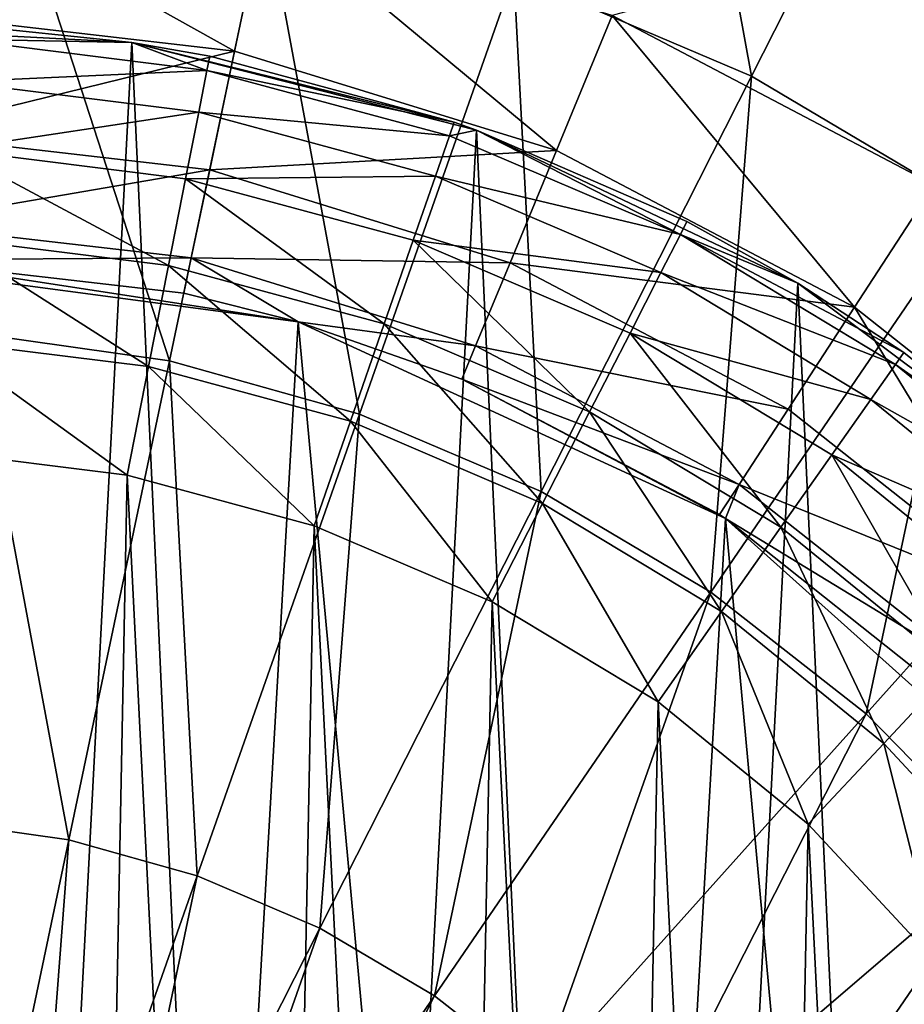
# Model space of a CAD drawing. Header units: millimetres. Extents: x 64 to 3333, y 103 to 3347.
# Tile 204 of 519: x 908 to 918, y 3198 to 3210. Entities that reach past the tile are written whole.
import ezdxf

# ---------------------------------------------------------------- set-up
doc = ezdxf.new("R2010")
doc.units = ezdxf.units.MM
doc.header["$LTSCALE"] = 25.4
doc.layers.get('0').update_dxf_attribs({"true_color": 0xff5454})

# ---------------------------------------------------------------- blocks, each defined once
blk = doc.blocks.new('SPIDER-6785-9743.STL')
at = {"color": 7, "true_color": 0xffffff}
mesh = blk.add_polyface(dxfattribs=at)
corners = [(915.07, 3215.127, 23.083), (916.164, 3209.143, 19.854), (913.383, 3210.329, 19.854), (918.462, 3213.679, 23.083)]
mesh.append_faces([[corners[k] for k in face] for face in [(0, 1, 2), (1, 0, 3)]], dxfattribs={"vtx0": -1, "color": 7})
mesh = blk.add_polyface(dxfattribs=at)
corners = [(918.462, 3213.679, 23.083), (918.765, 3207.603, 19.854), (916.164, 3209.143, 19.854), (921.636, 3211.801, 23.083)]
mesh.append_faces([[corners[k] for k in face] for face in [(0, 1, 2), (1, 0, 3)]], dxfattribs={"vtx0": -1, "color": 7})
mesh = blk.add_polyface(dxfattribs=at)
corners = [(921.618, 3211.774, 100.694), (914.534, 3209.853, 103.919), (918.302, 3207.87, 103.919)]
mesh.append_faces([[corners[k] for k in face] for face in [(0, 1, 2)]], dxfattribs={"color": 7})
mesh = blk.add_polyface(dxfattribs=at)
corners = [(910.113, 3209.436, 105.177), (906.235, 3211.596, 103.919), (906.197, 3209.888, 105.177), (910.465, 3211.109, 103.919)]
mesh.append_faces([[corners[k] for k in face] for face in [(0, 1, 2), (1, 0, 3)]], dxfattribs={"vtx0": -1, "color": 7})
mesh = blk.add_polyface(dxfattribs=at)
corners = [(907.48, 3211.57, 19.854), (909.351, 3205.809, 17.288), (907.065, 3206.135, 17.288), (910.472, 3211.143, 19.854)]
mesh.append_faces([[corners[k] for k in face] for face in [(0, 1, 2), (1, 0, 3)]], dxfattribs={"vtx0": -1, "color": 7})
mesh = blk.add_polyface(dxfattribs=at)
corners = [(910.472, 3211.143, 19.854), (911.576, 3205.187, 17.288), (909.351, 3205.809, 17.288), (913.383, 3210.329, 19.854)]
mesh.append_faces([[corners[k] for k in face] for face in [(0, 1, 2), (1, 0, 3)]], dxfattribs={"vtx0": -1, "color": 7})
mesh = blk.add_polyface(dxfattribs=at)
corners = [(913.881, 3208.273, 105.177), (910.465, 3211.109, 103.919), (910.113, 3209.436, 105.177), (914.534, 3209.853, 103.919)]
mesh.append_faces([[corners[k] for k in face] for face in [(0, 1, 2), (1, 0, 3)]], dxfattribs={"vtx0": -1, "color": 7})
mesh = blk.add_polyface(dxfattribs=at)
corners = [(913.383, 3210.329, 19.854), (913.7, 3204.28, 17.288), (911.576, 3205.187, 17.288), (916.164, 3209.143, 19.854)]
mesh.append_faces([[corners[k] for k in face] for face in [(0, 1, 2), (1, 0, 3)]], dxfattribs={"vtx0": -1, "color": 7})
mesh = blk.add_polyface(dxfattribs=at)
corners = [(906.165, 3208.466, 106.87), (910.113, 3209.436, 105.177), (906.197, 3209.888, 105.177), (909.821, 3208.045, 106.87)]
mesh.append_faces([[corners[k] for k in face] for face in [(0, 1, 2), (1, 0, 3)]], dxfattribs={"vtx0": -1, "color": 7})
mesh = blk.add_polyface(dxfattribs=at)
corners = [(917.37, 3206.437, 105.177), (914.534, 3209.853, 103.919), (913.881, 3208.273, 105.177), (918.302, 3207.87, 103.919)]
mesh.append_faces([[corners[k] for k in face] for face in [(0, 1, 2), (1, 0, 3)]], dxfattribs={"vtx0": -1, "color": 7})
at = {"color": 0}
mesh = blk.add_polyface(dxfattribs=at)
corners = [(884.71, 3191.716, 114.71), (885.089, 3183.433, 114.71), (884.492, 3187.556, 114.71), (885.736, 3195.753, 114.71), (886.48, 3179.506, 114.71), (887.529, 3199.513, 114.71), (888.609, 3175.926, 114.71), (890.022, 3202.851, 114.71), (891.397, 3172.83, 114.71), (893.118, 3205.638, 114.71), (894.734, 3170.337, 114.71), (896.698, 3207.768, 114.71), (898.494, 3168.544, 114.71), (900.625, 3209.158, 114.71), (902.532, 3167.518, 114.71), (904.748, 3209.755, 114.71), (906.692, 3167.3, 114.71), (908.908, 3209.537, 114.71), (910.814, 3167.897, 114.71), (912.945, 3208.511, 114.71), (914.741, 3169.288, 114.71), (916.705, 3206.718, 114.71), (918.321, 3171.417, 114.71), (920.043, 3204.225, 114.71), (921.417, 3174.205, 114.71), (922.83, 3201.129, 114.71), (923.91, 3177.542, 114.71), (924.96, 3197.549, 114.71), (925.704, 3181.302, 114.71), (926.35, 3193.622, 114.71), (926.729, 3185.34, 114.71), (926.947, 3189.5, 114.71)]
mesh.append_faces([[corners[k] for k in face] for face in [(0, 1, 2), (30, 29, 31)]], dxfattribs={"vtx0": -1, "color": 0})
mesh.append_faces([[corners[k] for k in face] for face in [(1, 3, 4), (4, 5, 6), (6, 7, 8), (8, 9, 10), (10, 11, 12), (12, 13, 14), (14, 15, 16), (16, 17, 18), (18, 19, 20), (20, 21, 22), (22, 23, 24), (24, 25, 26), (26, 27, 28), (28, 29, 30)]], dxfattribs={"vtx0": -1, "vtx1": -1, "color": 0})
mesh.append_faces([[corners[k] for k in face] for face in [(1, 0, 3), (4, 3, 5), (6, 5, 7), (8, 7, 9), (10, 9, 11), (12, 11, 13), (14, 13, 15), (16, 15, 17), (18, 17, 19), (20, 19, 21), (22, 21, 23), (24, 23, 25), (26, 25, 27), (28, 27, 29)]], dxfattribs={"vtx0": -1, "vtx2": -1, "color": 0})
mesh = blk.add_polyface(dxfattribs=at)
corners = [(906.879, 3209.746, 174.71), (908.908, 3209.537, 114.71), (904.748, 3209.755, 114.71)]
mesh.append_faces([[corners[k] for k in face] for face in [(0, 1, 2)]], dxfattribs={"color": 0})
mesh = blk.add_polyface(dxfattribs=at)
corners = [(906.87, 3209.576, 176.004), (908.908, 3209.537, 174.71), (906.879, 3209.746, 174.71)]
mesh.append_faces([[corners[k] for k in face] for face in [(0, 1, 2)]], dxfattribs={"color": 0})
mesh = blk.add_polyface(dxfattribs=at)
corners = [(908.908, 3209.537, 174.71), (908.908, 3209.537, 114.71), (906.879, 3209.746, 174.71)]
mesh.append_faces([[corners[k] for k in face] for face in [(0, 1, 2)]], dxfattribs={"color": 0})
mesh = blk.add_polyface(dxfattribs=at)
corners = [(906.843, 3209.077, 177.21), (909.788, 3209.211, 176.004), (906.87, 3209.576, 176.004), (909.692, 3208.721, 177.21)]
mesh.append_faces([[corners[k] for k in face] for face in [(0, 1, 2), (1, 0, 3)]], dxfattribs={"vtx0": -1, "color": 0})
mesh = blk.add_polyface(dxfattribs=at)
corners = [(909.788, 3209.211, 176.004), (908.908, 3209.537, 174.71), (906.87, 3209.576, 176.004)]
mesh.append_faces([[corners[k] for k in face] for face in [(0, 1, 2)]], dxfattribs={"color": 0})
mesh = blk.add_polyface(dxfattribs=at)
corners = [(912.683, 3208.604, 174.71), (912.945, 3208.511, 114.71), (908.908, 3209.537, 114.71)]
mesh.append_faces([[corners[k] for k in face] for face in [(0, 1, 2)]], dxfattribs={"color": 0})
mesh = blk.add_polyface(dxfattribs=at)
corners = [(912.683, 3208.604, 174.71), (908.908, 3209.537, 114.71), (909.821, 3209.378, 174.71)]
mesh.append_faces([[corners[k] for k in face] for face in [(0, 1, 2)]], dxfattribs={"color": 0})
mesh = blk.add_polyface(dxfattribs=at)
corners = [(909.821, 3209.378, 174.71), (908.908, 3209.537, 114.71), (908.908, 3209.537, 174.71)]
mesh.append_faces([[corners[k] for k in face] for face in [(0, 1, 2)]], dxfattribs={"color": 0})
mesh = blk.add_polyface(dxfattribs=at)
corners = [(909.788, 3209.211, 176.004), (909.821, 3209.378, 174.71), (908.908, 3209.537, 174.71)]
mesh.append_faces([[corners[k] for k in face] for face in [(0, 1, 2)]], dxfattribs={"color": 0})
at = {"color": 7, "true_color": 0xffffff}
mesh = blk.add_polyface(dxfattribs=at)
corners = [(909.821, 3208.045, 106.87), (913.881, 3208.273, 105.177), (910.113, 3209.436, 105.177), (913.337, 3206.959, 106.87)]
mesh.append_faces([[corners[k] for k in face] for face in [(0, 1, 2), (1, 0, 3)]], dxfattribs={"vtx0": -1, "color": 7})
at = {"color": 0}
mesh = blk.add_polyface(dxfattribs=at)
corners = [(909.788, 3209.211, 176.004), (912.683, 3208.604, 174.71), (909.821, 3209.378, 174.71), (912.627, 3208.443, 176.004)]
mesh.append_faces([[corners[k] for k in face] for face in [(0, 1, 2), (1, 0, 3)]], dxfattribs={"vtx0": -1, "color": 0})
mesh = blk.add_polyface(dxfattribs=at)
corners = [(909.692, 3208.721, 177.21), (912.627, 3208.443, 176.004), (909.788, 3209.211, 176.004), (912.463, 3207.971, 177.21)]
mesh.append_faces([[corners[k] for k in face] for face in [(0, 1, 2), (1, 0, 3)]], dxfattribs={"vtx0": -1, "color": 0})
mesh = blk.add_polyface(dxfattribs=at)
corners = [(906.799, 3208.284, 178.246), (909.692, 3208.721, 177.21), (906.843, 3209.077, 177.21), (909.538, 3207.941, 178.246)]
mesh.append_faces([[corners[k] for k in face] for face in [(0, 1, 2), (1, 0, 3)]], dxfattribs={"vtx0": -1, "color": 0})
at = {"color": 7, "true_color": 0xffffff}
mesh = blk.add_polyface(dxfattribs=at)
corners = [(916.164, 3209.143, 19.854), (915.688, 3203.104, 17.288), (913.7, 3204.28, 17.288), (918.765, 3207.603, 19.854)]
mesh.append_faces([[corners[k] for k in face] for face in [(0, 1, 2), (1, 0, 3)]], dxfattribs={"vtx0": -1, "color": 7})
at = {"color": 0}
mesh = blk.add_polyface(dxfattribs=at)
corners = [(909.538, 3207.941, 178.246), (912.463, 3207.971, 177.21), (909.692, 3208.721, 177.21), (912.203, 3207.221, 178.246)]
mesh.append_faces([[corners[k] for k in face] for face in [(0, 1, 2), (1, 0, 3)]], dxfattribs={"vtx0": -1, "color": 0})
mesh = blk.add_polyface(dxfattribs=at)
corners = [(912.627, 3208.443, 176.004), (912.945, 3208.511, 174.71), (912.683, 3208.604, 174.71)]
mesh.append_faces([[corners[k] for k in face] for face in [(0, 1, 2)]], dxfattribs={"color": 0})
mesh = blk.add_polyface(dxfattribs=at)
corners = [(912.945, 3208.511, 174.71), (912.945, 3208.511, 114.71), (912.683, 3208.604, 174.71)]
mesh.append_faces([[corners[k] for k in face] for face in [(0, 1, 2)]], dxfattribs={"color": 0})
mesh = blk.add_polyface(dxfattribs=at)
corners = [(915.332, 3207.288, 176.004), (912.945, 3208.511, 174.71), (912.627, 3208.443, 176.004)]
mesh.append_faces([[corners[k] for k in face] for face in [(0, 1, 2)]], dxfattribs={"color": 0})
mesh = blk.add_polyface(dxfattribs=at)
corners = [(915.409, 3207.44, 174.71), (912.945, 3208.511, 114.71), (912.945, 3208.511, 174.71)]
mesh.append_faces([[corners[k] for k in face] for face in [(0, 1, 2)]], dxfattribs={"color": 0})
mesh = blk.add_polyface(dxfattribs=at)
corners = [(915.409, 3207.44, 174.71), (916.705, 3206.718, 114.71), (912.945, 3208.511, 114.71)]
mesh.append_faces([[corners[k] for k in face] for face in [(0, 1, 2)]], dxfattribs={"color": 0})
mesh = blk.add_polyface(dxfattribs=at)
corners = [(915.332, 3207.288, 176.004), (915.409, 3207.44, 174.71), (912.945, 3208.511, 174.71)]
mesh.append_faces([[corners[k] for k in face] for face in [(0, 1, 2)]], dxfattribs={"color": 0})
at = {"color": 7, "true_color": 0xffffff}
mesh = blk.add_polyface(dxfattribs=at)
corners = [(906.141, 3207.414, 108.956), (909.821, 3208.045, 106.87), (906.165, 3208.466, 106.87), (909.605, 3207.015, 108.956)]
mesh.append_faces([[corners[k] for k in face] for face in [(0, 1, 2), (1, 0, 3)]], dxfattribs={"vtx0": -1, "color": 7})
at = {"color": 0}
mesh = blk.add_polyface(dxfattribs=at)
corners = [(912.463, 3207.971, 177.21), (915.332, 3207.288, 176.004), (912.627, 3208.443, 176.004), (915.104, 3206.844, 177.21)]
mesh.append_faces([[corners[k] for k in face] for face in [(0, 1, 2), (1, 0, 3)]], dxfattribs={"vtx0": -1, "color": 0})
mesh = blk.add_polyface(dxfattribs=at)
corners = [(909.339, 3206.925, 179.04), (906.799, 3208.284, 178.246), (906.743, 3207.25, 179.04), (909.538, 3207.941, 178.246)]
mesh.append_faces([[corners[k] for k in face] for face in [(0, 1, 2), (1, 0, 3)]], dxfattribs={"vtx0": -1, "color": 0})
at = {"color": 7, "true_color": 0xffffff}
mesh = blk.add_polyface(dxfattribs=at)
corners = [(913.337, 3206.959, 106.87), (917.37, 3206.437, 105.177), (913.881, 3208.273, 105.177), (916.594, 3205.245, 106.87)]
mesh.append_faces([[corners[k] for k in face] for face in [(0, 1, 2), (1, 0, 3)]], dxfattribs={"vtx0": -1, "color": 7})
mesh = blk.add_polyface(dxfattribs=at)
corners = [(909.605, 3207.015, 108.956), (913.337, 3206.959, 106.87), (909.821, 3208.045, 106.87), (912.935, 3205.986, 108.956)]
mesh.append_faces([[corners[k] for k in face] for face in [(0, 1, 2), (1, 0, 3)]], dxfattribs={"vtx0": -1, "color": 7})
at = {"color": 0}
mesh = blk.add_polyface(dxfattribs=at)
corners = [(911.864, 3206.242, 179.04), (909.538, 3207.941, 178.246), (909.339, 3206.925, 179.04), (912.203, 3207.221, 178.246)]
mesh.append_faces([[corners[k] for k in face] for face in [(0, 1, 2), (1, 0, 3)]], dxfattribs={"vtx0": -1, "color": 0})
mesh = blk.add_polyface(dxfattribs=at)
corners = [(912.203, 3207.221, 178.246), (915.104, 3206.844, 177.21), (912.463, 3207.971, 177.21), (914.742, 3206.136, 178.246)]
mesh.append_faces([[corners[k] for k in face] for face in [(0, 1, 2), (1, 0, 3)]], dxfattribs={"vtx0": -1, "color": 0})
at = {"color": 7, "true_color": 0xffffff}
mesh = blk.add_polyface(dxfattribs=at)
corners = [(920.462, 3203.991, 105.177), (918.302, 3207.87, 103.919), (917.37, 3206.437, 105.177), (921.642, 3205.229, 103.919)]
mesh.append_faces([[corners[k] for k in face] for face in [(0, 1, 2), (1, 0, 3)]], dxfattribs={"vtx0": -1, "color": 7})
mesh = blk.add_polyface(dxfattribs=at)
corners = [(918.765, 3207.603, 19.854), (917.505, 3201.678, 17.288), (915.688, 3203.104, 17.288), (921.143, 3205.737, 19.854)]
mesh.append_faces([[corners[k] for k in face] for face in [(0, 1, 2), (1, 0, 3)]], dxfattribs={"vtx0": -1, "color": 7})
at = {"color": 0}
mesh = blk.add_polyface(dxfattribs=at)
corners = [(915.332, 3207.288, 176.004), (916.705, 3206.718, 174.71), (915.409, 3207.44, 174.71)]
mesh.append_faces([[corners[k] for k in face] for face in [(0, 1, 2)]], dxfattribs={"color": 0})
mesh = blk.add_polyface(dxfattribs=at)
corners = [(916.705, 3206.718, 174.71), (916.705, 3206.718, 114.71), (915.409, 3207.44, 174.71)]
mesh.append_faces([[corners[k] for k in face] for face in [(0, 1, 2)]], dxfattribs={"color": 0})
at = {"color": 7, "true_color": 0xffffff}
mesh = blk.add_polyface(dxfattribs=at)
corners = [(906.132, 3206.993, 110.691), (909.605, 3207.015, 108.956), (906.141, 3207.414, 108.956), (909.518, 3206.603, 110.691)]
mesh.append_faces([[corners[k] for k in face] for face in [(0, 1, 2), (1, 0, 3)]], dxfattribs={"vtx0": -1, "color": 7})
at = {"color": 0}
mesh = blk.add_polyface(dxfattribs=at)
corners = [(909.106, 3205.742, 179.54), (906.743, 3207.25, 179.04), (906.677, 3206.046, 179.54), (909.339, 3206.925, 179.04)]
mesh.append_faces([[corners[k] for k in face] for face in [(0, 1, 2), (1, 0, 3)]], dxfattribs={"vtx0": -1, "color": 0})
mesh = blk.add_polyface(dxfattribs=at)
corners = [(914.269, 3205.215, 179.04), (912.203, 3207.221, 178.246), (911.864, 3206.242, 179.04), (914.742, 3206.136, 178.246)]
mesh.append_faces([[corners[k] for k in face] for face in [(0, 1, 2), (1, 0, 3)]], dxfattribs={"vtx0": -1, "color": 0})
mesh = blk.add_polyface(dxfattribs=at)
corners = [(915.104, 3206.844, 177.21), (917.849, 3205.768, 176.004), (915.332, 3207.288, 176.004), (917.562, 3205.359, 177.21)]
mesh.append_faces([[corners[k] for k in face] for face in [(0, 1, 2), (1, 0, 3)]], dxfattribs={"vtx0": -1, "color": 0})
mesh = blk.add_polyface(dxfattribs=at)
corners = [(917.849, 3205.768, 176.004), (917.947, 3205.907, 174.71), (915.332, 3207.288, 176.004)]
mesh.append_faces([[corners[k] for k in face] for face in [(0, 1, 2)]], dxfattribs={"color": 0})
mesh = blk.add_polyface(dxfattribs=at)
corners = [(915.332, 3207.288, 176.004), (917.947, 3205.907, 174.71), (916.705, 3206.718, 174.71)]
mesh.append_faces([[corners[k] for k in face] for face in [(0, 1, 2)]], dxfattribs={"color": 0})
at = {"color": 7, "true_color": 0xffffff}
mesh = blk.add_polyface(dxfattribs=at)
corners = [(887.787, 3184.107, 124.919), (888.413, 3194.977, 124.919), (887.281, 3189.59, 124.919), (889.886, 3179.018, 124.919), (891.083, 3199.792, 124.919), (893.393, 3174.773, 124.919), (895.053, 3203.606, 124.919), (897.995, 3171.751, 124.919), (899.972, 3206.08, 124.919), (903.283, 3170.219, 124.919), (905.401, 3206.994, 124.919), (908.787, 3170.314, 124.919), (910.858, 3206.268, 124.919), (914.02, 3172.028, 124.919), (915.859, 3203.965, 124.919), (918.514, 3175.208, 124.919), (919.959, 3200.291, 124.919), (921.872, 3179.57, 124.919), (922.793, 3195.571, 124.919), (923.795, 3184.729, 124.919), (924.111, 3190.226, 124.919)]
mesh.append_faces([[corners[k] for k in face] for face in [(0, 1, 2), (18, 19, 20)]], dxfattribs={"vtx0": -1, "color": 7})
mesh.append_faces([[corners[k] for k in face] for face in [(1, 3, 4), (4, 5, 6), (6, 7, 8), (8, 9, 10), (10, 11, 12), (12, 13, 14), (14, 15, 16), (16, 17, 18)]], dxfattribs={"vtx0": -1, "vtx1": -1, "color": 7})
mesh.append_faces([[corners[k] for k in face] for face in [(1, 0, 3), (4, 3, 5), (6, 5, 7), (8, 7, 9), (10, 9, 11), (12, 11, 13), (14, 13, 15), (16, 15, 17), (18, 17, 19)]], dxfattribs={"vtx0": -1, "vtx2": -1, "color": 7})
mesh = blk.add_polyface(dxfattribs=at)
corners = [(910.858, 3206.268, 124.919), (906.132, 3206.993, 110.691), (905.401, 3206.994, 124.919)]
mesh.append_faces([[corners[k] for k in face] for face in [(0, 1, 2)]], dxfattribs={"color": 7})
mesh = blk.add_polyface(dxfattribs=at)
corners = [(910.858, 3206.268, 124.919), (909.518, 3206.603, 110.691), (906.132, 3206.993, 110.691)]
mesh.append_faces([[corners[k] for k in face] for face in [(0, 1, 2)]], dxfattribs={"color": 7})
mesh = blk.add_polyface(dxfattribs=at)
corners = [(910.858, 3206.268, 110.691), (909.605, 3207.015, 108.956), (909.518, 3206.603, 110.691)]
mesh.append_faces([[corners[k] for k in face] for face in [(0, 1, 2)]], dxfattribs={"color": 7})
mesh = blk.add_polyface(dxfattribs=at)
corners = [(910.858, 3206.268, 110.691), (912.935, 3205.986, 108.956), (909.605, 3207.015, 108.956)]
mesh.append_faces([[corners[k] for k in face] for face in [(0, 1, 2)]], dxfattribs={"color": 7})
at = {"color": 0}
mesh = blk.add_polyface(dxfattribs=at)
corners = [(911.469, 3205.103, 179.54), (909.339, 3206.925, 179.04), (909.106, 3205.742, 179.54), (911.864, 3206.242, 179.04)]
mesh.append_faces([[corners[k] for k in face] for face in [(0, 1, 2), (1, 0, 3)]], dxfattribs={"vtx0": -1, "color": 0})
at = {"color": 7, "true_color": 0xffffff}
mesh = blk.add_polyface(dxfattribs=at)
corners = [(912.935, 3205.986, 108.956), (916.594, 3205.245, 106.87), (913.337, 3206.959, 106.87), (916.021, 3204.363, 108.956)]
mesh.append_faces([[corners[k] for k in face] for face in [(0, 1, 2), (1, 0, 3)]], dxfattribs={"vtx0": -1, "color": 7})
at = {"color": 0}
mesh = blk.add_polyface(dxfattribs=at)
corners = [(914.742, 3206.136, 178.246), (917.562, 3205.359, 177.21), (915.104, 3206.844, 177.21), (917.104, 3204.709, 178.246)]
mesh.append_faces([[corners[k] for k in face] for face in [(0, 1, 2), (1, 0, 3)]], dxfattribs={"vtx0": -1, "color": 0})
mesh = blk.add_polyface(dxfattribs=at)
corners = [(917.947, 3205.907, 174.71), (916.705, 3206.718, 114.71), (916.705, 3206.718, 174.71)]
mesh.append_faces([[corners[k] for k in face] for face in [(0, 1, 2)]], dxfattribs={"color": 0})
mesh = blk.add_polyface(dxfattribs=at)
corners = [(917.947, 3205.907, 174.71), (920.043, 3204.225, 114.71), (916.705, 3206.718, 114.71)]
mesh.append_faces([[corners[k] for k in face] for face in [(0, 1, 2)]], dxfattribs={"color": 0})
at = {"color": 7, "true_color": 0xffffff}
mesh = blk.add_polyface(dxfattribs=at)
corners = [(910.858, 3206.268, 124.919), (910.858, 3206.268, 110.691), (909.518, 3206.603, 110.691)]
mesh.append_faces([[corners[k] for k in face] for face in [(0, 1, 2)]], dxfattribs={"color": 7})
mesh = blk.add_polyface(dxfattribs=at)
corners = [(919.481, 3202.962, 106.87), (917.37, 3206.437, 105.177), (916.594, 3205.245, 106.87), (920.462, 3203.991, 105.177)]
mesh.append_faces([[corners[k] for k in face] for face in [(0, 1, 2), (1, 0, 3)]], dxfattribs={"vtx0": -1, "color": 7})
mesh = blk.add_polyface(dxfattribs=at)
corners = [(912.775, 3205.597, 110.691), (912.935, 3205.986, 108.956), (910.858, 3206.268, 110.691)]
mesh.append_faces([[corners[k] for k in face] for face in [(0, 1, 2)]], dxfattribs={"color": 7})
mesh = blk.add_polyface(dxfattribs=at)
corners = [(915.859, 3203.965, 124.919), (912.775, 3205.597, 110.691), (910.858, 3206.268, 124.919)]
mesh.append_faces([[corners[k] for k in face] for face in [(0, 1, 2)]], dxfattribs={"color": 7})
mesh = blk.add_polyface(dxfattribs=at)
corners = [(910.858, 3206.268, 124.919), (912.775, 3205.597, 110.691), (910.858, 3206.268, 110.691)]
mesh.append_faces([[corners[k] for k in face] for face in [(0, 1, 2)]], dxfattribs={"color": 7})
at = {"color": 0}
mesh = blk.add_polyface(dxfattribs=at)
corners = [(913.719, 3204.142, 179.54), (911.864, 3206.242, 179.04), (911.469, 3205.103, 179.54), (914.269, 3205.215, 179.04)]
mesh.append_faces([[corners[k] for k in face] for face in [(0, 1, 2), (1, 0, 3)]], dxfattribs={"vtx0": -1, "color": 0})
mesh = blk.add_polyface(dxfattribs=at)
corners = [(908.856, 3204.472, 179.71), (906.677, 3206.046, 179.54), (906.606, 3204.753, 179.71), (909.106, 3205.742, 179.54)]
mesh.append_faces([[corners[k] for k in face] for face in [(0, 1, 2), (1, 0, 3)]], dxfattribs={"vtx0": -1, "color": 0})
at = {"color": 7, "true_color": 0xffffff}
mesh = blk.add_polyface(dxfattribs=at)
corners = [(907.065, 3206.135, 17.288), (908.173, 3200.202, 15.426), (906.628, 3200.423, 15.426), (909.351, 3205.809, 17.288)]
mesh.append_faces([[corners[k] for k in face] for face in [(0, 1, 2), (1, 0, 3)]], dxfattribs={"vtx0": -1, "color": 7})
at = {"color": 0}
mesh = blk.add_polyface(dxfattribs=at)
corners = [(916.509, 3203.863, 179.04), (914.742, 3206.136, 178.246), (914.269, 3205.215, 179.04), (917.104, 3204.709, 178.246)]
mesh.append_faces([[corners[k] for k in face] for face in [(0, 1, 2), (1, 0, 3)]], dxfattribs={"vtx0": -1, "color": 0})
at = {"color": 7, "true_color": 0xffffff}
mesh = blk.add_polyface(dxfattribs=at)
corners = [(912.775, 3205.597, 110.691), (916.021, 3204.363, 108.956), (912.935, 3205.986, 108.956), (915.791, 3204.01, 110.691)]
mesh.append_faces([[corners[k] for k in face] for face in [(0, 1, 2), (1, 0, 3)]], dxfattribs={"vtx0": -1, "color": 7})
at = {"color": 0}
mesh = blk.add_polyface(dxfattribs=at)
corners = [(917.849, 3205.768, 176.004), (920.043, 3204.225, 174.71), (917.947, 3205.907, 174.71)]
mesh.append_faces([[corners[k] for k in face] for face in [(0, 1, 2)]], dxfattribs={"color": 0})
mesh = blk.add_polyface(dxfattribs=at)
corners = [(920.043, 3204.225, 174.71), (920.043, 3204.225, 114.71), (917.947, 3205.907, 174.71)]
mesh.append_faces([[corners[k] for k in face] for face in [(0, 1, 2)]], dxfattribs={"color": 0})
at = {"color": 7, "true_color": 0xffffff}
mesh = blk.add_polyface(dxfattribs=at)
corners = [(909.351, 3205.809, 17.288), (909.676, 3199.782, 15.426), (908.173, 3200.202, 15.426), (911.576, 3205.187, 17.288)]
mesh.append_faces([[corners[k] for k in face] for face in [(0, 1, 2), (1, 0, 3)]], dxfattribs={"vtx0": -1, "color": 7})
at = {"color": 0}
mesh = blk.add_polyface(dxfattribs=at)
corners = [(911.044, 3203.88, 179.71), (909.106, 3205.742, 179.54), (908.856, 3204.472, 179.71), (911.469, 3205.103, 179.54)]
mesh.append_faces([[corners[k] for k in face] for face in [(0, 1, 2), (1, 0, 3)]], dxfattribs={"vtx0": -1, "color": 0})
at = {"color": 7, "true_color": 0xffffff}
mesh = blk.add_polyface(dxfattribs=at)
corners = [(921.143, 3205.737, 19.854), (919.121, 3200.027, 17.288), (917.505, 3201.678, 17.288), (923.258, 3203.577, 19.854)]
mesh.append_faces([[corners[k] for k in face] for face in [(0, 1, 2), (1, 0, 3)]], dxfattribs={"vtx0": -1, "color": 7})
at = {"color": 0}
mesh = blk.add_polyface(dxfattribs=at)
corners = [(917.562, 3205.359, 177.21), (920.13, 3203.912, 176.004), (917.849, 3205.768, 176.004), (919.789, 3203.548, 177.21)]
mesh.append_faces([[corners[k] for k in face] for face in [(0, 1, 2), (1, 0, 3)]], dxfattribs={"vtx0": -1, "color": 0})
mesh = blk.add_polyface(dxfattribs=at)
corners = [(920.13, 3203.912, 176.004), (920.043, 3204.225, 174.71), (917.849, 3205.768, 176.004)]
mesh.append_faces([[corners[k] for k in face] for face in [(0, 1, 2)]], dxfattribs={"color": 0})
at = {"color": 7, "true_color": 0xffffff}
mesh = blk.add_polyface(dxfattribs=at)
corners = [(915.859, 3203.965, 124.919), (915.791, 3204.01, 110.691), (912.775, 3205.597, 110.691)]
mesh.append_faces([[corners[k] for k in face] for face in [(0, 1, 2)]], dxfattribs={"color": 7})
at = {"color": 0}
mesh = blk.add_polyface(dxfattribs=at)
corners = [(917.104, 3204.709, 178.246), (919.789, 3203.548, 177.21), (917.562, 3205.359, 177.21), (919.246, 3202.968, 178.246)]
mesh.append_faces([[corners[k] for k in face] for face in [(0, 1, 2), (1, 0, 3)]], dxfattribs={"vtx0": -1, "color": 0})
at = {"color": 7, "true_color": 0xffffff}
mesh = blk.add_polyface(dxfattribs=at)
corners = [(916.021, 3204.363, 108.956), (919.481, 3202.962, 106.87), (916.594, 3205.245, 106.87), (918.755, 3202.2, 108.956)]
mesh.append_faces([[corners[k] for k in face] for face in [(0, 1, 2), (1, 0, 3)]], dxfattribs={"vtx0": -1, "color": 7})
mesh = blk.add_polyface(dxfattribs=at)
corners = [(911.576, 3205.187, 17.288), (911.111, 3199.17, 15.426), (909.676, 3199.782, 15.426), (913.7, 3204.28, 17.288)]
mesh.append_faces([[corners[k] for k in face] for face in [(0, 1, 2), (1, 0, 3)]], dxfattribs={"vtx0": -1, "color": 7})
at = {"color": 0}
mesh = blk.add_polyface(dxfattribs=at)
corners = [(915.815, 3202.876, 179.54), (914.269, 3205.215, 179.04), (913.719, 3204.142, 179.54), (916.509, 3203.863, 179.04)]
mesh.append_faces([[corners[k] for k in face] for face in [(0, 1, 2), (1, 0, 3)]], dxfattribs={"vtx0": -1, "color": 0})
mesh = blk.add_polyface(dxfattribs=at)
corners = [(913.129, 3202.99, 179.71), (911.469, 3205.103, 179.54), (911.044, 3203.88, 179.71), (913.719, 3204.142, 179.54)]
mesh.append_faces([[corners[k] for k in face] for face in [(0, 1, 2), (1, 0, 3)]], dxfattribs={"vtx0": -1, "color": 0})
mesh = blk.add_polyface(dxfattribs=at)
corners = [(889.761, 3185.463, 179.71), (889.535, 3189.98, 179.71), (889.49, 3187.713, 179.71), (889.894, 3192.219, 179.71), (890.343, 3183.271, 179.71), (890.562, 3194.385, 179.71), (891.224, 3181.183, 179.71), (891.525, 3196.438, 179.71), (892.388, 3179.237, 179.71), (892.764, 3198.336, 179.71), (893.81, 3177.472, 179.71), (894.255, 3200.044, 179.71), (895.465, 3175.922, 179.71), (895.969, 3201.527, 179.71), (897.319, 3174.617, 179.71), (897.873, 3202.758, 179.71), (899.337, 3173.584, 179.71), (899.93, 3203.711, 179.71), (901.479, 3172.841, 179.71), (902.1, 3204.369, 179.71), (903.703, 3172.403, 179.71), (904.34, 3204.719, 179.71), (905.967, 3172.28, 179.71), (906.606, 3204.753, 179.71), (908.226, 3172.472, 179.71), (908.856, 3204.472, 179.71), (910.436, 3172.977, 179.71), (911.044, 3203.88, 179.71), (912.554, 3173.785, 179.71), (913.129, 3202.99, 179.71), (914.54, 3174.879, 179.71), (915.07, 3201.818, 179.71), (916.353, 3176.24, 179.71), (916.829, 3200.387, 179.71), (917.96, 3177.839, 179.71), (918.371, 3198.726, 179.71), (919.328, 3179.647, 179.71), (919.667, 3196.866, 179.71), (920.432, 3181.627, 179.71), (920.692, 3194.844, 179.71), (921.249, 3183.742, 179.71), (921.425, 3192.698, 179.71), (921.764, 3185.95, 179.71), (921.853, 3190.472, 179.71), (921.967, 3188.208, 179.71)]
mesh.append_faces([[corners[k] for k in face] for face in [(0, 1, 2), (43, 42, 44)]], dxfattribs={"vtx0": -1, "color": 0})
mesh.append_faces([[corners[k] for k in face] for face in [(1, 0, 3), (3, 4, 5), (5, 6, 7), (7, 8, 9), (9, 10, 11), (11, 12, 13), (13, 14, 15), (15, 16, 17), (17, 18, 19), (19, 20, 21), (21, 22, 23), (23, 24, 25), (25, 26, 27), (27, 28, 29), (29, 30, 31), (31, 32, 33), (33, 34, 35), (35, 36, 37), (37, 38, 39), (39, 40, 41), (41, 42, 43)]], dxfattribs={"vtx0": -1, "vtx1": -1, "color": 0})
mesh.append_faces([[corners[k] for k in face] for face in [(3, 0, 4), (5, 4, 6), (7, 6, 8), (9, 8, 10), (11, 10, 12), (13, 12, 14), (15, 14, 16), (17, 16, 18), (19, 18, 20), (21, 20, 22), (23, 22, 24), (25, 24, 26), (27, 26, 28), (29, 28, 30), (31, 30, 32), (33, 32, 34), (35, 34, 36), (37, 36, 38), (39, 38, 40), (41, 40, 42)]], dxfattribs={"vtx0": -1, "vtx2": -1, "color": 0})
mesh = blk.add_polyface(dxfattribs=at)
corners = [(918.538, 3202.212, 179.04), (917.104, 3204.709, 178.246), (916.509, 3203.863, 179.04), (919.246, 3202.968, 178.246)]
mesh.append_faces([[corners[k] for k in face] for face in [(0, 1, 2), (1, 0, 3)]], dxfattribs={"vtx0": -1, "color": 0})
at = {"color": 7, "true_color": 0xffffff}
mesh = blk.add_polyface(dxfattribs=at)
corners = [(915.859, 3203.965, 110.691), (916.021, 3204.363, 108.956), (915.791, 3204.01, 110.691)]
mesh.append_faces([[corners[k] for k in face] for face in [(0, 1, 2)]], dxfattribs={"color": 7})
mesh = blk.add_polyface(dxfattribs=at)
corners = [(915.859, 3203.965, 110.691), (918.755, 3202.2, 108.956), (916.021, 3204.363, 108.956)]
mesh.append_faces([[corners[k] for k in face] for face in [(0, 1, 2)]], dxfattribs={"color": 7})
mesh = blk.add_polyface(dxfattribs=at)
corners = [(913.7, 3204.28, 17.288), (912.454, 3198.375, 15.426), (911.111, 3199.17, 15.426), (915.688, 3203.104, 17.288)]
mesh.append_faces([[corners[k] for k in face] for face in [(0, 1, 2), (1, 0, 3)]], dxfattribs={"vtx0": -1, "color": 7})
at = {"color": 0}
mesh = blk.add_polyface(dxfattribs=at)
corners = [(915.07, 3201.818, 179.71), (913.719, 3204.142, 179.54), (913.129, 3202.99, 179.71), (915.815, 3202.876, 179.54)]
mesh.append_faces([[corners[k] for k in face] for face in [(0, 1, 2), (1, 0, 3)]], dxfattribs={"vtx0": -1, "color": 0})
at = {"color": 7, "true_color": 0xffffff}
mesh = blk.add_polyface(dxfattribs=at)
corners = [(915.859, 3203.965, 124.919), (915.859, 3203.965, 110.691), (915.791, 3204.01, 110.691)]
mesh.append_faces([[corners[k] for k in face] for face in [(0, 1, 2)]], dxfattribs={"color": 7})
at = {"color": 0}
mesh = blk.add_polyface(dxfattribs=at)
corners = [(917.713, 3201.332, 179.54), (916.509, 3203.863, 179.04), (915.815, 3202.876, 179.54), (918.538, 3202.212, 179.04)]
mesh.append_faces([[corners[k] for k in face] for face in [(0, 1, 2), (1, 0, 3)]], dxfattribs={"vtx0": -1, "color": 0})
at = {"color": 7, "true_color": 0xffffff}
mesh = blk.add_polyface(dxfattribs=at)
corners = [(918.464, 3201.896, 110.691), (918.755, 3202.2, 108.956), (915.859, 3203.965, 110.691)]
mesh.append_faces([[corners[k] for k in face] for face in [(0, 1, 2)]], dxfattribs={"color": 7})
mesh = blk.add_polyface(dxfattribs=at)
corners = [(915.859, 3203.965, 124.919), (918.464, 3201.896, 110.691), (915.859, 3203.965, 110.691)]
mesh.append_faces([[corners[k] for k in face] for face in [(0, 1, 2)]], dxfattribs={"color": 7})
mesh = blk.add_polyface(dxfattribs=at)
corners = [(919.959, 3200.291, 124.919), (918.464, 3201.896, 110.691), (915.859, 3203.965, 124.919)]
mesh.append_faces([[corners[k] for k in face] for face in [(0, 1, 2)]], dxfattribs={"color": 7})
mesh = blk.add_polyface(dxfattribs=at)
corners = [(915.688, 3203.104, 17.288), (913.682, 3197.412, 15.426), (912.454, 3198.375, 15.426), (917.505, 3201.678, 17.288)]
mesh.append_faces([[corners[k] for k in face] for face in [(0, 1, 2), (1, 0, 3)]], dxfattribs={"vtx0": -1, "color": 7})
at = {"color": 0}
mesh = blk.add_polyface(dxfattribs=at)
corners = [(916.829, 3200.387, 179.71), (915.815, 3202.876, 179.54), (915.07, 3201.818, 179.71), (917.713, 3201.332, 179.54)]
mesh.append_faces([[corners[k] for k in face] for face in [(0, 1, 2), (1, 0, 3)]], dxfattribs={"vtx0": -1, "color": 0})
mesh = blk.add_polyface(dxfattribs=at)
corners = [(919.379, 3199.538, 179.54), (918.538, 3202.212, 179.04), (917.713, 3201.332, 179.54), (920.318, 3200.295, 179.04)]
mesh.append_faces([[corners[k] for k in face] for face in [(0, 1, 2), (1, 0, 3)]], dxfattribs={"vtx0": -1, "color": 0})
at = {"color": 7, "true_color": 0xffffff}
mesh = blk.add_polyface(dxfattribs=at)
corners = [(917.505, 3201.678, 17.288), (914.773, 3196.296, 15.426), (913.682, 3197.412, 15.426), (919.121, 3200.027, 17.288)]
mesh.append_faces([[corners[k] for k in face] for face in [(0, 1, 2), (1, 0, 3)]], dxfattribs={"vtx0": -1, "color": 7})
at = {"color": 0}
mesh = blk.add_polyface(dxfattribs=at)
corners = [(918.371, 3198.726, 179.71), (917.713, 3201.332, 179.54), (916.829, 3200.387, 179.71), (919.379, 3199.538, 179.54)]
mesh.append_faces([[corners[k] for k in face] for face in [(0, 1, 2), (1, 0, 3)]], dxfattribs={"vtx0": -1, "color": 0})
at = {"color": 7, "true_color": 0xffffff}
mesh = blk.add_polyface(dxfattribs=at)
corners = [(906.628, 3200.423, 15.426), (906.956, 3194.411, 14.297), (906.178, 3194.522, 14.297), (908.173, 3200.202, 15.426)]
mesh.append_faces([[corners[k] for k in face] for face in [(0, 1, 2), (1, 0, 3)]], dxfattribs={"vtx0": -1, "color": 7})
mesh = blk.add_polyface(dxfattribs=at)
corners = [(908.173, 3200.202, 15.426), (907.714, 3194.2, 14.297), (906.956, 3194.411, 14.297), (909.676, 3199.782, 15.426)]
mesh.append_faces([[corners[k] for k in face] for face in [(0, 1, 2), (1, 0, 3)]], dxfattribs={"vtx0": -1, "color": 7})
mesh = blk.add_polyface(dxfattribs=at)
corners = [(919.121, 3200.027, 17.288), (915.71, 3195.048, 15.426), (914.773, 3196.296, 15.426), (920.508, 3198.18, 17.288)]
mesh.append_faces([[corners[k] for k in face] for face in [(0, 1, 2), (1, 0, 3)]], dxfattribs={"vtx0": -1, "color": 7})
mesh = blk.add_polyface(dxfattribs=at)
corners = [(909.676, 3199.782, 15.426), (908.437, 3193.891, 14.297), (907.714, 3194.2, 14.297), (911.111, 3199.17, 15.426)]
mesh.append_faces([[corners[k] for k in face] for face in [(0, 1, 2), (1, 0, 3)]], dxfattribs={"vtx0": -1, "color": 7})
mesh = blk.add_polyface(dxfattribs=at)
corners = [(911.111, 3199.17, 15.426), (909.114, 3193.49, 14.297), (908.437, 3193.891, 14.297), (912.454, 3198.375, 15.426)]
mesh.append_faces([[corners[k] for k in face] for face in [(0, 1, 2), (1, 0, 3)]], dxfattribs={"vtx0": -1, "color": 7})
mesh = blk.add_polyface(dxfattribs=at)
corners = [(912.454, 3198.375, 15.426), (909.732, 3193.005, 14.297), (909.114, 3193.49, 14.297), (913.682, 3197.412, 15.426)]
mesh.append_faces([[corners[k] for k in face] for face in [(0, 1, 2), (1, 0, 3)]], dxfattribs={"vtx0": -1, "color": 7})

msp = doc.modelspace()

# ---------------------------------------------------------------- block references
at = {"color": 250, "true_color": 0x262626}
msp.add_blockref('SPIDER-6785-9743.STL', (0, 0), dxfattribs=at)

doc.saveas('drawing.dxf')
